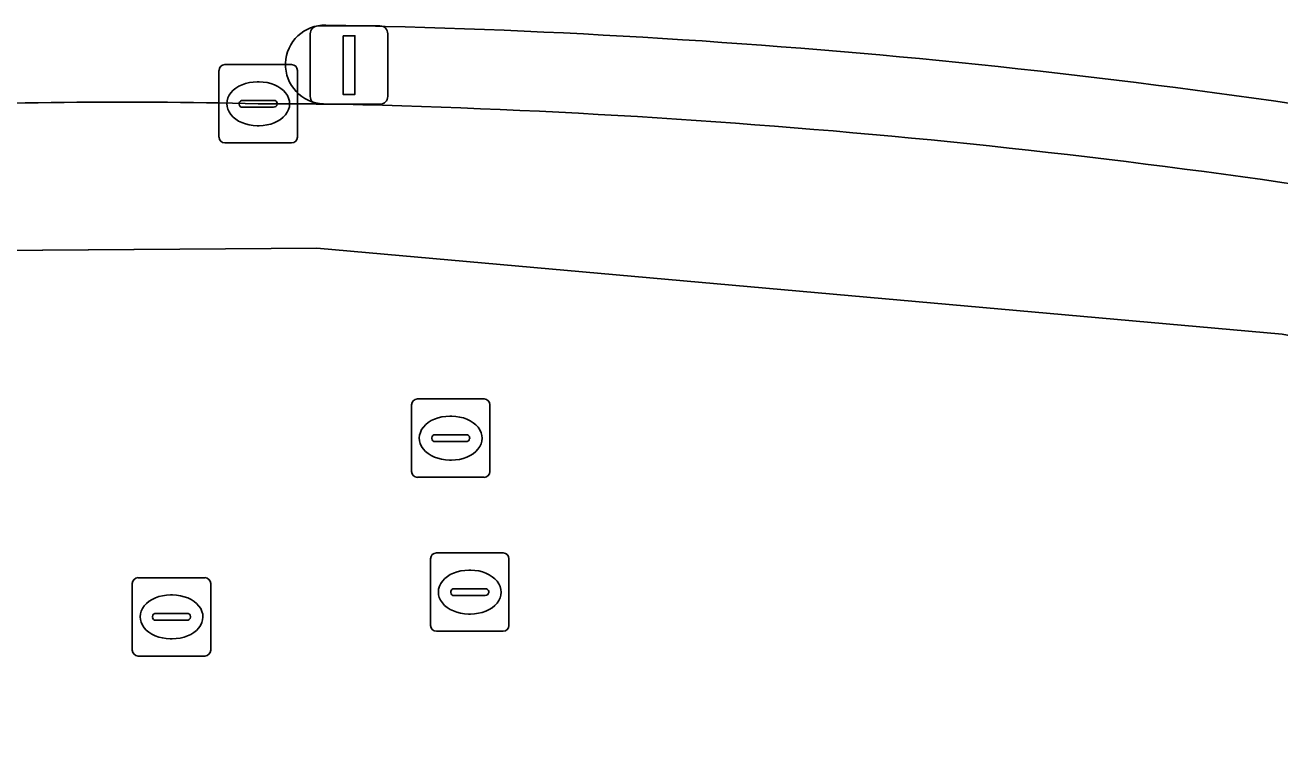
# Model space of a CAD drawing. Extents: x 161772 to 163126, y 383092 to 383917.
# Drawn here: x 162903.7 to 162919.72, y 383684.93 to 383694.11 of the extents above; entities that cross this region are included whole.
import ezdxf

# ---------------------------------------------------------------- set-up
doc = ezdxf.new("R2010")
doc.units = 0
for name, color, linetype in [('IMGEO_Kolk', 7, 'Continuous'), ('IMGEO_Lichtmast', 7, 'Continuous'), ('IMGEO_Rijbaan_lokaal_gesloten', 7, 'Continuous'), ('IMGEO_Rijbaan_lokaal_open', 7, 'Continuous'), ('IMGEO_Rioolput', 7, 'Continuous'), ('IMGEO_Verkeerseiland_open', 7, 'Continuous')]:
    doc.layers.add(name, color=color, linetype=linetype)

msp = doc.modelspace()

# ---------------------------------------------------------------- linework, layer by layer
at = {"layer": 'IMGEO_Kolk'}
for p, q in [((162906.179, 383692.684), (162906.179, 383693.536)), ((162906.254, 383693.61), (162907.106, 383693.61)), ((162907.18, 383693.536), (162907.18, 383692.684)), ((162906.667, 383693.39), (162906.692, 383693.39)), ((162906.438, 383693.104), (162906.438, 383693.116)), ((162906.876, 383693.067), (162906.478, 383693.067)), ((162906.481, 383693.153), (162906.879, 383693.153)), ((162906.922, 383693.116), (162906.922, 383693.104)), ((162906.69, 383692.83), (162906.665, 383692.83)), ((162907.106, 383692.61), (162906.254, 383692.61))]:
    msp.add_line(p, q, dxfattribs=at)
for points in [[(162906.179, 383692.684), (162906.179, 383693.536)], [(162906.254, 383693.61), (162907.106, 383693.61)], [(162907.18, 383693.536), (162907.18, 383692.684)], [(162907.106, 383692.61), (162906.254, 383692.61)]]:
    msp.add_lwpolyline(points, dxfattribs=at)
for centre, radius, start, end in [((162906.256, 383693.534), 0.0765, 91.552, 178.448), ((162906.256, 383693.534), 0.0765, 91.552, 178.448), ((162907.104, 383693.534), 0.0765, 1.552, 88.448), ((162907.104, 383693.534), 0.0765, 1.552, 88.448), ((162906.478, 383693.113), 0.0403, 85.8775, 175.7526), ((162906.475, 383693.103), 0.0366, 178.938, 274.7102), ((162906.879, 383693.11), 0.043, 264.8664, 352.4533), ((162906.883, 383693.115), 0.0386, 1.7309, 96.639), ((162906.256, 383692.686), 0.0765, 181.552, 268.448), ((162906.256, 383692.686), 0.0765, 181.552, 268.448), ((162907.104, 383692.686), 0.0765, 271.552, 358.448), ((162907.104, 383692.686), 0.0765, 271.552, 358.448)]:
    msp.add_arc(centre, radius, start, end, dxfattribs=at)
for centre, major_axis, ratio, start_param, end_param in [((162906.666, 383693.11), (-0.387, 0.002), 0.722429, 4.712389, 7.853982), ((162906.691, 383693.11), (-0.39, 0.002), 0.717154, 1.570796, 4.712389)]:
    msp.add_ellipse(centre, major_axis=major_axis, ratio=ratio, start_param=start_param, end_param=end_param, dxfattribs=at)
at = {"layer": 'IMGEO_Lichtmast'}
for p, q in [((162907.344, 383693.204), (162907.344, 383694.004)), ((162907.344, 383694.004), (162907.344, 383693.204)), ((162907.444, 383694.104), (162908.234, 383694.104)), ((162908.234, 383694.104), (162907.444, 383694.104)), ((162908.334, 383694.004), (162908.334, 383693.204)), ((162908.334, 383693.204), (162908.334, 383694.004)), ((162908.234, 383693.104), (162907.444, 383693.104)), ((162907.444, 383693.104), (162908.234, 383693.104))]:
    msp.add_line(p, q, dxfattribs=at)
msp.add_lwpolyline([(162907.764, 383693.979), (162907.914, 383693.979), (162907.914, 383693.229), (162907.764, 383693.229), (162907.764, 383693.979)], dxfattribs=at)
for centre, start, end in [((162907.444, 383694.004), 90, 180), ((162907.444, 383694.004), 90, 180), ((162908.234, 383694.004), 0, 90), ((162908.234, 383694.004), 360, 90), ((162907.444, 383693.204), 180, 270), ((162907.444, 383693.204), 180, 270), ((162908.234, 383693.204), 270, 0), ((162908.234, 383693.204), 270, 0)]:
    msp.add_arc(centre, 0.1, start, end, dxfattribs=at)
at = {"layer": 'IMGEO_Rijbaan_lokaal_gesloten'}
for points in [[(162907.512, 383693.109), (162906.68, 383693.109)], [(162870.658, 383687.649), (162894.374, 383691.174), (162907.427, 383691.265), (162919.751, 383690.168), (162929.61, 383688.342), (162940.29, 383685.511), (162982.868, 383673.003), (162984.65, 383673.195), (162986.033, 383673.034), (162988.358, 383672.6), (162990.276, 383672.137), (162991.387, 383671.672), (162995.015, 383669.434), (163055.66, 383651.151), (163068.412, 383648.714)], [(163068.412, 383648.714), (163055.66, 383651.151), (162995.015, 383669.434), (162991.387, 383671.672), (162990.276, 383672.137), (162988.358, 383672.6), (162986.033, 383673.034), (162984.65, 383673.195), (162982.868, 383673.003), (162940.29, 383685.511), (162929.61, 383688.342), (162919.751, 383690.168), (162907.427, 383691.265), (162894.374, 383691.174), (162870.658, 383687.649)]]:
    msp.add_lwpolyline(points, dxfattribs=at)
for centre, radius, start, end in [((162904.926, 383625.904), 67.228, 88.50483, 93.01227), ((162905.403, 383592.201), 100.93, 79.69508, 88.80263)]:
    msp.add_arc(centre, radius, start, end, dxfattribs=at)
at = {"layer": 'IMGEO_Rijbaan_lokaal_open'}
msp.add_lwpolyline([(162906.68, 383693.109), (162907.512, 383693.109)], dxfattribs=at)
for centre, radius, start, end in [((162907.531, 383693.611), 0.503, 88.576, 267.8905), ((162905.843, 383596.849), 97.28, 79.46164, 88.99874), ((162904.926, 383625.904), 67.228, 88.50483, 93.01227)]:
    msp.add_arc(centre, radius, start, end, dxfattribs=at)
at = {"layer": 'IMGEO_Rioolput'}
for p, q in [((162908.636, 383688.416), (162908.636, 383689.268)), ((162908.711, 383689.342), (162909.563, 383689.342)), ((162909.637, 383689.268), (162909.637, 383688.416)), ((162909.124, 383689.122), (162909.149, 383689.122)), ((162908.938, 383688.885), (162909.336, 383688.885)), ((162908.895, 383688.836), (162908.895, 383688.848)), ((162909.333, 383688.799), (162908.935, 383688.799)), ((162909.379, 383688.848), (162909.379, 383688.836)), ((162909.147, 383688.562), (162909.122, 383688.562)), ((162909.563, 383688.342), (162908.711, 383688.342)), ((162908.879, 383686.451), (162908.879, 383687.303)), ((162908.954, 383687.377), (162909.806, 383687.377)), ((162909.88, 383687.303), (162909.88, 383686.451)), ((162909.367, 383687.157), (162909.392, 383687.157)), ((162905.072, 383686.135), (162905.072, 383686.987)), ((162905.147, 383687.061), (162905.999, 383687.061)), ((162906.073, 383686.987), (162906.073, 383686.135)), ((162905.56, 383686.841), (162905.585, 383686.841)), ((162909.138, 383686.871), (162909.138, 383686.883)), ((162909.576, 383686.834), (162909.178, 383686.834)), ((162909.181, 383686.92), (162909.579, 383686.92)), ((162909.622, 383686.883), (162909.622, 383686.871)), ((162905.331, 383686.555), (162905.331, 383686.567)), ((162905.769, 383686.518), (162905.371, 383686.518)), ((162905.374, 383686.604), (162905.772, 383686.604)), ((162905.815, 383686.567), (162905.815, 383686.555)), ((162909.39, 383686.597), (162909.365, 383686.597)), ((162909.806, 383686.377), (162908.954, 383686.377)), ((162905.583, 383686.281), (162905.558, 383686.281)), ((162905.999, 383686.061), (162905.147, 383686.061))]:
    msp.add_line(p, q, dxfattribs=at)
for points in [[(162908.636, 383688.416), (162908.636, 383689.268)], [(162908.711, 383689.342), (162909.563, 383689.342)], [(162909.637, 383689.268), (162909.637, 383688.416)], [(162909.563, 383688.342), (162908.711, 383688.342)], [(162908.879, 383686.451), (162908.879, 383687.303)], [(162908.954, 383687.377), (162909.806, 383687.377)], [(162909.88, 383687.303), (162909.88, 383686.451)], [(162905.072, 383686.135), (162905.072, 383686.987)], [(162905.147, 383687.061), (162905.999, 383687.061)], [(162906.073, 383686.987), (162906.073, 383686.135)], [(162909.806, 383686.377), (162908.954, 383686.377)], [(162905.999, 383686.061), (162905.147, 383686.061)]]:
    msp.add_lwpolyline(points, dxfattribs=at)
for centre, radius, start, end in [((162908.713, 383689.266), 0.0765, 91.552, 178.448), ((162908.713, 383689.266), 0.0765, 91.552, 178.448), ((162909.561, 383689.266), 0.0765, 1.552, 88.448), ((162909.561, 383689.266), 0.0765, 1.552, 88.448), ((162908.935, 383688.845), 0.0403, 85.8775, 175.7526), ((162909.34, 383688.847), 0.0386, 1.7309, 96.639), ((162908.932, 383688.835), 0.0366, 178.938, 274.7102), ((162909.336, 383688.842), 0.043, 264.8664, 352.4533), ((162908.713, 383688.418), 0.0765, 181.552, 268.448), ((162908.713, 383688.418), 0.0765, 181.552, 268.448), ((162909.561, 383688.418), 0.0765, 271.552, 358.448), ((162909.561, 383688.418), 0.0765, 271.552, 358.448), ((162908.956, 383687.301), 0.0765, 91.552, 178.448), ((162908.956, 383687.301), 0.0765, 91.552, 178.448), ((162909.804, 383687.301), 0.0765, 1.552, 88.448), ((162909.804, 383687.301), 0.0765, 1.552, 88.448), ((162905.149, 383686.985), 0.0765, 91.552, 178.448), ((162905.149, 383686.985), 0.0765, 91.552, 178.448), ((162905.997, 383686.985), 0.0765, 1.552, 88.448), ((162905.997, 383686.985), 0.0765, 1.552, 88.448), ((162909.178, 383686.88), 0.0403, 85.8775, 175.7526), ((162909.175, 383686.87), 0.0366, 178.938, 274.7102), ((162909.579, 383686.877), 0.043, 264.8664, 352.4533), ((162909.583, 383686.882), 0.0386, 1.7309, 96.639), ((162905.371, 383686.564), 0.0403, 85.8775, 175.7526), ((162905.368, 383686.554), 0.0366, 178.938, 274.7102), ((162905.772, 383686.561), 0.043, 264.8664, 352.4533), ((162905.776, 383686.566), 0.0386, 1.7309, 96.639), ((162908.956, 383686.453), 0.0765, 181.552, 268.448), ((162908.956, 383686.453), 0.0765, 181.552, 268.448), ((162909.804, 383686.453), 0.0765, 271.552, 358.448), ((162909.804, 383686.453), 0.0765, 271.552, 358.448), ((162905.149, 383686.137), 0.0765, 181.552, 268.448), ((162905.149, 383686.137), 0.0765, 181.552, 268.448), ((162905.997, 383686.137), 0.0765, 271.552, 358.448), ((162905.997, 383686.137), 0.0765, 271.552, 358.448)]:
    msp.add_arc(centre, radius, start, end, dxfattribs=at)
for centre, major_axis, ratio, start_param, end_param in [((162909.123, 383688.842), (-0.387, 0.002), 0.722429, 4.712389, 7.853982), ((162909.148, 383688.842), (-0.39, 0.002), 0.717154, 1.570796, 4.712389), ((162909.366, 383686.877), (-0.387, 0.002), 0.722429, 4.712389, 7.853982), ((162909.391, 383686.877), (-0.39, 0.002), 0.717154, 1.570796, 4.712389), ((162905.559, 383686.561), (-0.387, 0.002), 0.722429, 4.712389, 7.853982), ((162905.584, 383686.561), (-0.39, 0.002), 0.717154, 1.570796, 4.712389)]:
    msp.add_ellipse(centre, major_axis=major_axis, ratio=ratio, start_param=start_param, end_param=end_param, dxfattribs=at)
at = {"layer": 'IMGEO_Verkeerseiland_open'}
for centre, radius, start, end in [((162907.531, 383693.611), 0.503, 88.576, 267.8905), ((162905.843, 383596.849), 97.28, 79.46164, 88.99874), ((162905.403, 383592.201), 100.93, 79.69508, 88.80263)]:
    msp.add_arc(centre, radius, start, end, dxfattribs=at)

doc.saveas('drawing.dxf')
